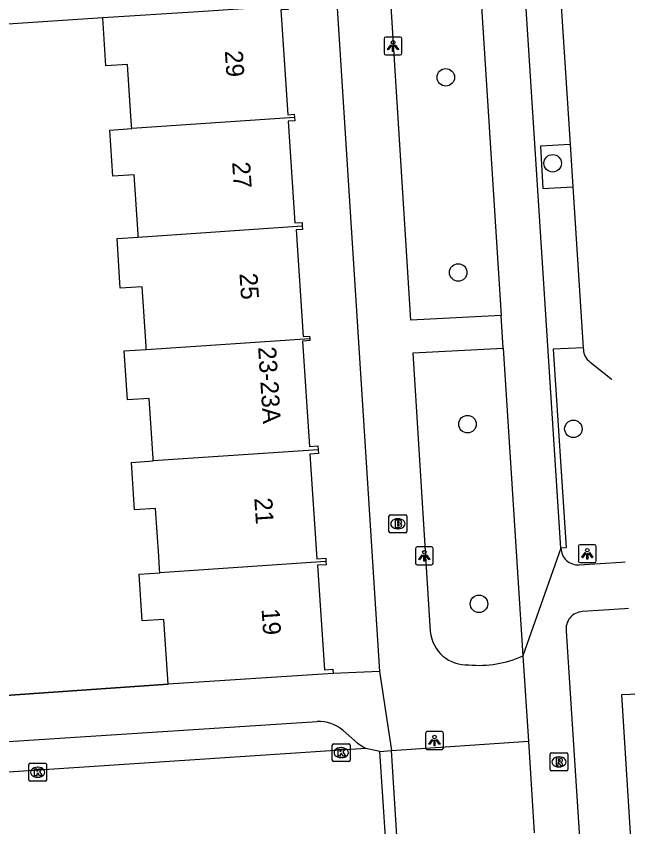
# Model space of a CAD drawing. Extents: x 159689 to 160786, y 387323 to 388339.
# Drawn here: x 160743.49 to 160778.71, y 387614.25 to 387659.54 of the extents above; entities that cross this region are included whole.
import ezdxf

# ---------------------------------------------------------------- set-up
doc = ezdxf.new("R2010")
doc.units = 0
for name, color, linetype in [('IMGEO_Boom', 7, 'Continuous'), ('IMGEO_Brandkraan', 7, 'Continuous'), ('IMGEO_Fietspad_gesloten', 7, 'Continuous'), ('IMGEO_Kolk', 7, 'Continuous'), ('IMGEO_Lichtpunt', 7, 'Continuous'), ('IMGEO_Muur', 7, 'Continuous'), ('IMGEO_Pand', 7, 'Continuous'), ('IMGEO_Pand_nummerreeks', 7, 'Continuous'), ('IMGEO_Parkeervlak_open', 7, 'Continuous'), ('IMGEO_Rijbaan_lokaal_open', 7, 'Continuous'), ('IMGEO_Rioolput', 7, 'Continuous'), ('IMGEO_Verkeerseiland_open', 7, 'Continuous'), ('IMGEO_Voetpad_open', 7, 'Continuous')]:
    doc.layers.add(name, color=color, linetype=linetype)

msp = doc.modelspace()

# ---------------------------------------------------------------- linework, layer by layer
at = {"layer": 'IMGEO_Boom'}
for centre in [(160767.485, 387656.119), (160773.453, 387651.321), (160768.181, 387645.219), (160768.696, 387636.742), (160774.614, 387636.479), (160769.339, 387626.707)]:
    msp.add_circle(centre, 0.489, dxfattribs=at)
at = {"layer": 'IMGEO_Brandkraan'}
for p, q in [((160764.387, 387631.677), (160765.239, 387631.677)), ((160764.312, 387630.751), (160764.312, 387631.603)), ((160764.8, 387631.457), (160764.825, 387631.457)), ((160765.313, 387631.603), (160765.313, 387630.751)), ((160764.823, 387630.897), (160764.798, 387630.897)), ((160765.239, 387630.677), (160764.387, 387630.677))]:
    msp.add_line(p, q, dxfattribs=at)
for points in [[(160764.387, 387631.677), (160765.239, 387631.677)], [(160764.312, 387630.751), (160764.312, 387631.603)], [(160764.66, 387631.377), (160764.66, 387630.977), (160764.873, 387630.977)], [(160764.891, 387631.377), (160764.66, 387631.377)], [(160764.839, 387631.296), (160764.785, 387631.296), (160764.785, 387631.22)], [(160764.785, 387631.22), (160764.838, 387631.22)], [(160765.313, 387631.603), (160765.313, 387630.751)], [(160764.847, 387631.144), (160764.785, 387631.144), (160764.785, 387631.063)], [(160764.785, 387631.063), (160764.847, 387631.063)], [(160765.239, 387630.677), (160764.387, 387630.677)]]:
    msp.add_lwpolyline(points, dxfattribs=at)
for centre, radius, start, end in [((160764.389, 387631.601), 0.0765, 91.552, 178.448), ((160764.389, 387631.601), 0.0765, 91.552, 178.448), ((160765.237, 387631.601), 0.0765, 1.552, 88.448), ((160765.237, 387631.601), 0.0765, 1.552, 88.448), ((160764.84, 387631.258), 0.0379, 267.8285, 90.9355), ((160764.895, 387631.232), 0.145, 59.4692, 91.5367), ((160764.92, 387631.279), 0.0922, 285.5137, 58.1501), ((160764.925, 387631.087), 0.105, 301.3115, 78.989), ((160764.389, 387630.753), 0.0765, 181.552, 268.448), ((160764.389, 387630.753), 0.0765, 181.552, 268.448), ((160764.848, 387631.103), 0.0404, 269.8759, 90.5077), ((160764.879, 387631.228), 0.251, 268.6676, 293.5347), ((160765.237, 387630.753), 0.0765, 271.552, 358.448), ((160765.237, 387630.753), 0.0765, 271.552, 358.448)]:
    msp.add_arc(centre, radius, start, end, dxfattribs=at)
for centre, major_axis, ratio, start_param, end_param in [((160764.799, 387631.177), (-0.387, 0.002), 0.722429, 4.712389, 7.853982), ((160764.824, 387631.177), (-0.39, 0.002), 0.717154, 1.570796, 4.712389)]:
    msp.add_ellipse(centre, major_axis=major_axis, ratio=ratio, start_param=start_param, end_param=end_param, dxfattribs=at)
at = {"layer": 'IMGEO_Fietspad_gesloten'}
for points in [[(160773.916, 387629.811), (160764.674, 387773.584), (160764.614, 387774.516)], [(160769.417, 387660.977), (160770.574, 387642.806)], [(160770.697, 387640.99), (160770.574, 387642.806)], [(160770.697, 387640.99), (160771.791, 387623.797)], [(160773.916, 387629.811), (160771.791, 387623.797)], [(160774.939, 387628.882), (160777.288, 387629.039), (160777.508, 387629.054)], [(160777.699, 387626.448), (160777.461, 387626.432), (160775.121, 387626.27)], [(160774.212, 387625.176), (160778.712, 387555.353)], [(160771.791, 387623.797), (160772.099, 387619.029)]]:
    msp.add_lwpolyline(points, dxfattribs=at)
for centre, radius, start, end in [((160774.878, 387629.843), 0.963, 181.8846, 273.6294), ((160775.171, 387625.303), 0.968, 92.9852, 187.5687)]:
    msp.add_arc(centre, radius, start, end, dxfattribs=at)
at = {"layer": 'IMGEO_Kolk'}
for p, q in [((160761.145, 387617.963), (160761.145, 387618.815)), ((160761.22, 387618.889), (160762.072, 387618.889)), ((160761.633, 387618.669), (160761.658, 387618.669)), ((160762.146, 387618.815), (160762.146, 387617.963)), ((160761.656, 387618.109), (160761.631, 387618.109)), ((160744.193, 387616.868), (160744.193, 387617.72)), ((160744.268, 387617.794), (160745.12, 387617.794)), ((160745.194, 387617.72), (160745.194, 387616.868)), ((160762.072, 387617.889), (160761.22, 387617.889)), ((160744.681, 387617.574), (160744.706, 387617.574)), ((160745.12, 387616.794), (160744.268, 387616.794)), ((160744.704, 387617.014), (160744.679, 387617.014))]:
    msp.add_line(p, q, dxfattribs=at)
for points in [[(160761.145, 387617.963), (160761.145, 387618.815)], [(160761.22, 387618.889), (160762.072, 387618.889)], [(160761.466, 387618.589), (160761.589, 387618.589), (160761.589, 387618.438), (160761.719, 387618.589), (160761.883, 387618.589), (160761.737, 387618.438), (160761.89, 387618.189), (160761.738, 387618.189), (160761.653, 387618.353), (160761.589, 387618.286), (160761.589, 387618.189), (160761.466, 387618.189), (160761.466, 387618.589)], [(160762.146, 387618.815), (160762.146, 387617.963)], [(160744.193, 387616.868), (160744.193, 387617.72)], [(160744.268, 387617.794), (160745.12, 387617.794)], [(160745.194, 387617.72), (160745.194, 387616.868)], [(160762.072, 387617.889), (160761.22, 387617.889)], [(160744.514, 387617.494), (160744.637, 387617.494), (160744.637, 387617.343), (160744.767, 387617.494), (160744.931, 387617.494), (160744.785, 387617.343), (160744.938, 387617.094), (160744.786, 387617.094), (160744.701, 387617.258), (160744.637, 387617.191), (160744.637, 387617.094), (160744.514, 387617.094), (160744.514, 387617.494)], [(160745.12, 387616.794), (160744.268, 387616.794)]]:
    msp.add_lwpolyline(points, dxfattribs=at)
for centre, start, end in [((160761.222, 387618.813), 91.552, 178.448), ((160761.222, 387618.813), 91.552, 178.448), ((160762.07, 387618.813), 1.552, 88.448), ((160762.07, 387618.813), 1.552, 88.448), ((160744.27, 387617.718), 91.552, 178.448), ((160744.27, 387617.718), 91.552, 178.448), ((160745.118, 387617.718), 1.552, 88.448), ((160745.118, 387617.718), 1.552, 88.448), ((160761.222, 387617.965), 181.552, 268.448), ((160761.222, 387617.965), 181.552, 268.448), ((160762.07, 387617.965), 271.552, 358.448), ((160762.07, 387617.965), 271.552, 358.448), ((160744.27, 387616.87), 181.552, 268.448), ((160744.27, 387616.87), 181.552, 268.448), ((160745.118, 387616.87), 271.552, 358.448), ((160745.118, 387616.87), 271.552, 358.448)]:
    msp.add_arc(centre, 0.0765, start, end, dxfattribs=at)
for centre, major_axis, ratio, start_param, end_param in [((160761.632, 387618.389), (-0.387, 0.002), 0.722429, 4.712389, 7.853982), ((160761.657, 387618.389), (-0.39, 0.002), 0.717154, 1.570796, 4.712389), ((160744.68, 387617.294), (-0.387, 0.002), 0.722429, 4.712389, 7.853982), ((160744.705, 387617.294), (-0.39, 0.002), 0.717154, 1.570796, 4.712389)]:
    msp.add_ellipse(centre, major_axis=major_axis, ratio=ratio, start_param=start_param, end_param=end_param, dxfattribs=at)
at = {"layer": 'IMGEO_Lichtpunt'}
for p, q in [((160764.945, 387658.374), (160764.137, 387658.374)), ((160764.945, 387658.374), (160764.137, 387658.374)), ((160764.043, 387658.279), (160764.043, 387657.472)), ((160764.043, 387658.279), (160764.043, 387657.472)), ((160765.039, 387657.472), (160765.039, 387658.279)), ((160765.039, 387657.472), (160765.039, 387658.279)), ((160764.137, 387657.378), (160764.945, 387657.378)), ((160764.137, 387657.378), (160764.945, 387657.378)), ((160766.69, 387629.881), (160765.882, 387629.881)), ((160766.69, 387629.881), (160765.882, 387629.881)), ((160774.889, 387629.906), (160774.889, 387629.099)), ((160774.889, 387629.906), (160774.889, 387629.099)), ((160775.791, 387630.001), (160774.983, 387630.001)), ((160775.791, 387630.001), (160774.983, 387630.001)), ((160775.885, 387629.099), (160775.885, 387629.906)), ((160775.885, 387629.099), (160775.885, 387629.906)), ((160765.788, 387629.786), (160765.788, 387628.979)), ((160765.788, 387629.786), (160765.788, 387628.979)), ((160766.784, 387628.979), (160766.784, 387629.786)), ((160766.784, 387628.979), (160766.784, 387629.786)), ((160774.983, 387629.005), (160775.791, 387629.005)), ((160774.983, 387629.005), (160775.791, 387629.005)), ((160765.882, 387628.885), (160766.69, 387628.885)), ((160765.882, 387628.885), (160766.69, 387628.885)), ((160766.358, 387619.467), (160766.358, 387618.66)), ((160766.358, 387619.467), (160766.358, 387618.66)), ((160767.26, 387619.562), (160766.452, 387619.562)), ((160767.26, 387619.562), (160766.452, 387619.562)), ((160767.354, 387618.66), (160767.354, 387619.467)), ((160767.354, 387618.66), (160767.354, 387619.467)), ((160766.452, 387618.566), (160767.26, 387618.566)), ((160766.452, 387618.566), (160767.26, 387618.566))]:
    msp.add_line(p, q, dxfattribs=at)
for points in [[(160764.417, 387657.943), (160764.456, 387657.915), (160764.268, 387657.653), (160764.23, 387657.68), (160764.417, 387657.943)], [(160764.519, 387657.895), (160764.566, 387657.895), (160764.566, 387657.573), (160764.519, 387657.573), (160764.519, 387657.895)], [(160764.629, 387657.915), (160764.667, 387657.942), (160764.854, 387657.68), (160764.815, 387657.652), (160764.629, 387657.915)], [(160766.162, 387629.45), (160766.201, 387629.422), (160766.013, 387629.16), (160765.975, 387629.187), (160766.162, 387629.45)], [(160766.264, 387629.402), (160766.311, 387629.402), (160766.311, 387629.08), (160766.264, 387629.08), (160766.264, 387629.402)], [(160766.374, 387629.422), (160766.412, 387629.449), (160766.599, 387629.187), (160766.56, 387629.159), (160766.374, 387629.422)], [(160775.263, 387629.57), (160775.302, 387629.542), (160775.114, 387629.28), (160775.076, 387629.307), (160775.263, 387629.57)], [(160775.365, 387629.522), (160775.412, 387629.522), (160775.412, 387629.2), (160775.365, 387629.2), (160775.365, 387629.522)], [(160775.475, 387629.542), (160775.513, 387629.569), (160775.7, 387629.307), (160775.661, 387629.279), (160775.475, 387629.542)], [(160766.732, 387619.131), (160766.771, 387619.103), (160766.583, 387618.841), (160766.545, 387618.868), (160766.732, 387619.131)], [(160766.834, 387619.083), (160766.881, 387619.083), (160766.881, 387618.761), (160766.834, 387618.761), (160766.834, 387619.083)], [(160766.944, 387619.103), (160766.982, 387619.13), (160767.169, 387618.868), (160767.13, 387618.84), (160766.944, 387619.103)]]:
    msp.add_lwpolyline(points, dxfattribs=at)
for centre in [(160764.542, 387658.077), (160766.287, 387629.584), (160775.388, 387629.704), (160766.857, 387619.265)]:
    msp.add_circle(centre, 0.0994, dxfattribs=at)
for centre, start, end in [((160764.137, 387658.279), 90, 180), ((160764.137, 387658.279), 90, 180), ((160764.945, 387658.279), 0, 90), ((160764.945, 387658.279), 0, 90), ((160764.137, 387657.472), 180, 270), ((160764.137, 387657.472), 180, 270), ((160764.945, 387657.472), 270, 0), ((160764.945, 387657.472), 270, 360), ((160765.882, 387629.786), 90, 180), ((160765.882, 387629.786), 90, 180), ((160766.69, 387629.786), 0, 90), ((160766.69, 387629.786), 0, 90), ((160774.983, 387629.906), 90, 180), ((160774.983, 387629.906), 90, 180), ((160775.791, 387629.906), 0, 90), ((160775.791, 387629.906), 0, 90), ((160765.882, 387628.979), 180, 270), ((160765.882, 387628.979), 180, 270), ((160766.69, 387628.979), 270, 0), ((160766.69, 387628.979), 270, 360), ((160774.983, 387629.099), 180, 270), ((160774.983, 387629.099), 180, 270), ((160775.791, 387629.099), 270, 0), ((160775.791, 387629.099), 270, 360), ((160766.452, 387619.467), 90, 180), ((160766.452, 387619.467), 90, 180), ((160767.26, 387619.467), 0, 90), ((160767.26, 387619.467), 0, 90), ((160766.452, 387618.66), 180, 270), ((160766.452, 387618.66), 180, 270), ((160767.26, 387618.66), 270, 0), ((160767.26, 387618.66), 270, 360)]:
    msp.add_arc(centre, 0.0946, start, end, dxfattribs=at)
at = {"layer": 'IMGEO_Muur'}
msp.add_lwpolyline([(160738.874, 387621.303), (160751.972, 387622.209)], dxfattribs=at)
at = {"layer": 'IMGEO_Pand'}
for points in [[(160758.667, 387660.118), (160753.678, 387659.79), (160748.327, 387659.439)], [(160758.667, 387660.118), (160758.68, 387659.914), (160758.281, 387659.888), (160758.665, 387654.031), (160759.025, 387654.055), (160759.037, 387653.877)], [(160749.944, 387653.262), (160749.932, 387653.436), (160749.897, 387653.972), (160749.708, 387656.842), (160748.502, 387656.763), (160748.327, 387659.439)], [(160759.037, 387653.877), (160749.944, 387653.262)], [(160759.037, 387653.877), (160759.048, 387653.7), (160758.681, 387653.676), (160759.055, 387647.989), (160759.456, 387648.015), (160759.469, 387647.818)], [(160750.309, 387647.199), (160750.298, 387647.365), (160750.08, 387650.678), (160748.892, 387650.6), (160748.723, 387653.179), (160749.944, 387653.262)], [(160750.309, 387647.199), (160759.469, 387647.818)], [(160759.469, 387647.818), (160759.482, 387647.621), (160759.13, 387647.598), (160759.521, 387641.64), (160759.876, 387641.663), (160759.884, 387641.538)], [(160750.756, 387640.921), (160750.749, 387641.021), (160750.744, 387641.104), (160750.525, 387644.425), (160749.306, 387644.345), (160749.123, 387647.119), (160750.309, 387647.199)], [(160750.756, 387640.921), (160759.884, 387641.538)], [(160759.884, 387641.538), (160759.893, 387641.409), (160759.485, 387641.382), (160759.871, 387635.493), (160760.341, 387635.524), (160760.354, 387635.315)], [(160751.147, 387634.692), (160751.138, 387634.83), (160751.102, 387635.385), (160750.918, 387638.182), (160749.71, 387638.103), (160749.531, 387640.838), (160750.756, 387640.921)], [(160760.354, 387635.315), (160751.147, 387634.692)], [(160760.354, 387635.315), (160760.368, 387635.104), (160759.901, 387635.074), (160760.285, 387629.219), (160760.778, 387629.252), (160760.79, 387629.068)], [(160751.515, 387628.44), (160751.501, 387628.651), (160751.455, 387629.353), (160751.279, 387632.033), (160750.099, 387631.955), (160749.925, 387634.609), (160751.147, 387634.692)], [(160760.79, 387629.068), (160751.515, 387628.44)], [(160760.79, 387629.068), (160760.802, 387628.887), (160760.325, 387628.856), (160760.708, 387623.021), (160761.176, 387623.051), (160761.191, 387622.814)], [(160751.972, 387622.209), (160751.734, 387625.832), (160750.537, 387625.754), (160750.366, 387628.362), (160751.515, 387628.44)], [(160761.191, 387622.814), (160751.972, 387622.209)]]:
    msp.add_lwpolyline(points, dxfattribs=at)
at = {"layer": 'IMGEO_Parkeervlak_open'}
for points in [[(160774.432, 387652.368), (160774.585, 387650)], [(160775.166, 387641.008), (160775.173, 387640.902)], [(160775.523, 387640.228), (160776.603, 387639.369), (160776.739, 387639.26)]]:
    msp.add_lwpolyline(points, dxfattribs=at)
for centre, radius, start, end in [((160776.067, 387640.939), 0.895, 182.3416, 232.543), ((160775.82, 387638.092), 1.486, 50.7131, 51.8206)]:
    msp.add_arc(centre, radius, start, end, dxfattribs=at)
at = {"layer": 'IMGEO_Rijbaan_lokaal_open'}
for points in [[(160764.452, 387618.506), (160772.099, 387619.029)], [(160772.099, 387619.029), (160772.429, 387613.909)], [(160763.028, 387618.62), (160716.345, 387615.523)], [(160763.808, 387618.457), (160763.028, 387618.62)], [(160763.808, 387618.457), (160764.452, 387618.506)], [(160764.764, 387613.463), (160764.452, 387618.506)], [(160764.143, 387613.379), (160763.808, 387618.457)]]:
    msp.add_lwpolyline(points, dxfattribs=at)
at = {"layer": 'IMGEO_Rioolput'}
for p, q in [((160773.308, 387617.447), (160773.308, 387618.299)), ((160773.383, 387618.373), (160774.235, 387618.373)), ((160773.796, 387618.153), (160773.821, 387618.153)), ((160774.309, 387618.299), (160774.309, 387617.447)), ((160773.819, 387617.593), (160773.794, 387617.593)), ((160774.235, 387617.373), (160773.383, 387617.373))]:
    msp.add_line(p, q, dxfattribs=at)
for points in [[(160773.308, 387617.447), (160773.308, 387618.299)], [(160773.383, 387618.373), (160774.235, 387618.373)], [(160773.897, 387618.071), (160773.645, 387618.073), (160773.645, 387617.673)], [(160774.309, 387618.299), (160774.309, 387617.447)], [(160773.645, 387617.673), (160773.769, 387617.673), (160773.769, 387617.835), (160773.78, 387617.835)], [(160773.823, 387617.992), (160773.769, 387617.992), (160773.769, 387617.911)], [(160773.769, 387617.911), (160773.821, 387617.911)], [(160773.827, 387617.806), (160773.898, 387617.673), (160774.038, 387617.673), (160773.973, 387617.799)], [(160774.235, 387617.373), (160773.383, 387617.373)]]:
    msp.add_lwpolyline(points, dxfattribs=at)
for centre, radius, start, end in [((160773.385, 387618.297), 0.0765, 91.552, 178.448), ((160773.385, 387618.297), 0.0765, 91.552, 178.448), ((160773.896, 387617.961), 0.109, 350.3612, 89.416), ((160774.233, 387618.297), 0.0765, 1.552, 88.448), ((160774.233, 387618.297), 0.0765, 1.552, 88.448), ((160773.779, 387617.782), 0.0533, 26.0293, 88.6989), ((160773.805, 387618.1), 0.19, 274.7715, 282.9687), ((160773.829, 387617.896), 0.0964, 77.0061, 93.1865), ((160773.843, 387617.953), 0.0378, 276.6634, 79.6772), ((160773.894, 387617.961), 0.112, 277.5842, 350.9817), ((160773.878, 387617.746), 0.108, 29.5134, 73.7905), ((160773.385, 387617.449), 0.0765, 181.552, 268.448), ((160773.385, 387617.449), 0.0765, 181.552, 268.448), ((160774.233, 387617.449), 0.0765, 271.552, 358.448), ((160774.233, 387617.449), 0.0765, 271.552, 358.448)]:
    msp.add_arc(centre, radius, start, end, dxfattribs=at)
for centre, major_axis, ratio, start_param, end_param in [((160773.795, 387617.873), (-0.387, 0.002), 0.722429, 4.712389, 7.853982), ((160773.82, 387617.873), (-0.39, 0.002), 0.717154, 1.570796, 4.712389)]:
    msp.add_ellipse(centre, major_axis=major_axis, ratio=ratio, start_param=start_param, end_param=end_param, dxfattribs=at)
at = {"layer": 'IMGEO_Verkeerseiland_open'}
msp.add_lwpolyline([(160778.05, 387621.657), (160777.779, 387621.641), (160777.305, 387621.614), (160777.876, 387612.425)], dxfattribs=at)
at = {"layer": 'IMGEO_Voetpad_open'}
for points in [[(160773.153, 387672.15), (160774.432, 387652.368)], [(160770.574, 387642.806), (160765.539, 387642.549), (160764.398, 387660.702), (160769.417, 387660.977)], [(160761.398, 387660.292), (160763.778, 387622.923)], [(160748.327, 387659.439), (160733.224, 387658.448), (160733.42, 387654.668)], [(160774.432, 387652.368), (160772.782, 387652.273), (160772.902, 387649.904), (160774.585, 387650)], [(160774.585, 387650), (160775.166, 387641.008)], [(160766.623, 387625.149), (160765.655, 387640.732), (160770.697, 387640.99)], [(160775.166, 387641.008), (160773.485, 387640.927), (160774.204, 387629.84), (160773.916, 387629.811)], [(160763.778, 387622.923), (160761.191, 387622.814)], [(160763.778, 387622.923), (160764.452, 387618.506)], [(160751.972, 387622.209), (160738.874, 387621.303)], [(160741.31, 387618.906), (160760.299, 387620.136)], [(160761.757, 387619.629), (160762.55, 387618.921), (160763.028, 387618.62)]]:
    msp.add_lwpolyline(points, dxfattribs=at)
for centre, radius, start, end in [((160768.671, 387625.347), 2.058, 185.5134, 273.0876), ((160769.351, 387629.118), 5.853, 264.42, 294.6343), ((160760.337, 387617.895), 2.241, 50.6811, 90.97)]:
    msp.add_arc(centre, radius, start, end, dxfattribs=at)

# ---------------------------------------------------------------- texts
at = {"layer": 'IMGEO_Pand_nummerreeks'}
for s, rotation, p in [('29', 273.7641, (160755.145, 387657.592)), ('27', 273.7641, (160755.554, 387651.374)), ('25', 273.7641, (160755.963, 387645.156)), ('23-23A', 273.7527, (160757.002, 387641.05)), ('21', 273.7641, (160756.79, 387632.607)), ('19', 273.7641, (160757.197, 387626.411))]:
    msp.add_text(s, height=1, rotation=rotation, dxfattribs=at).set_placement(p)

doc.saveas('drawing.dxf')
